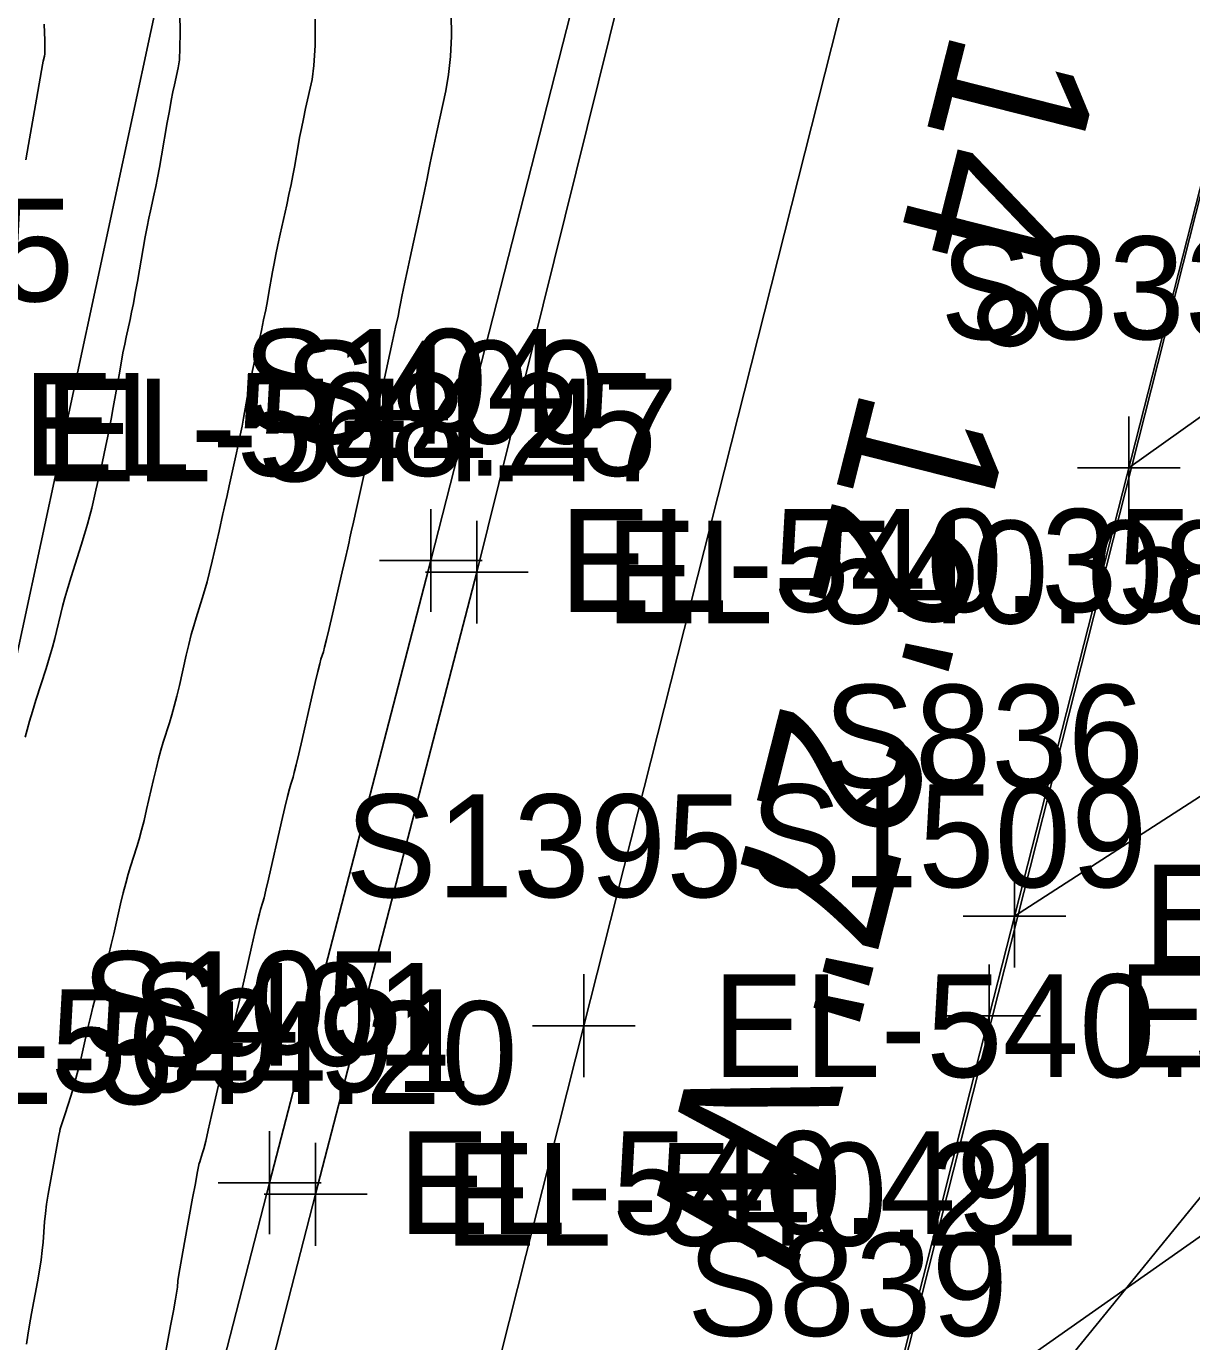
# Model space of a CAD drawing. Extents: x 1724534 to 1727318, y 657156 to 660047.
# Drawn here: x 1725532.7 to 1725578, y 659391.1 to 659442.3 of the extents above; entities that cross this region are included whole.
import ezdxf

# ---------------------------------------------------------------- set-up
doc = ezdxf.new("R2010")
doc.units = 0
for name, color, linetype in [('SURVEY - CENTERLINE - Preliminary', 7, 'Continuous'), ('SURVEY - CENTERLINE - Preliminary Text', 7, 'Continuous'), ('SURVEY - CONTOURS - Intermediate with optional Text', 7, 'Continuous'), ('SURVEY - DRAINAGE - Area Shapes', 7, 'Continuous'), ('SURVEY - DTM - Breaklines', 7, 'Continuous'), ('SURVEY - DTM - Breaklines - Points - Elevations', 7, 'Continuous'), ('SURVEY - DTM - Breaklines - Points - Locators', 7, 'Continuous'), ('SURVEY - DTM - Breaklines - Points - Numbers', 7, 'Continuous'), ('SURVEY - NON-TRANSPORTATION - Features - Points - Elevations', 7, 'Continuous'), ('SURVEY - NON-TRANSPORTATION - Features - Points - Numbers', 7, 'Continuous'), ('SURVEY - TRAFFIC CONTROL - Pavement Marking - Points - Elevations', 7, 'Continuous'), ('SURVEY - TRAFFIC CONTROL - Pavement Marking - Points - Locators', 7, 'Continuous'), ('SURVEY - TRAFFIC CONTROL - Pavement Marking - Points - Numbers', 7, 'Continuous'), ('SURVEY - TRAFFIC CONTROL - Pavement Marking with Text', 7, 'Continuous'), ('SURVEY - TRANSPORTATION - Features', 7, 'Continuous'), ('SURVEY - TRANSPORTATION - Features - Points - Elevations', 7, 'Continuous'), ('SURVEY - TRANSPORTATION - Features - Points - Locators', 7, 'Continuous'), ('SURVEY - TRANSPORTATION - Features - Points - Numbers', 7, 'Continuous'), ('SURVEY - TRANSPORTATION - Roads', 7, 'Continuous'), ('SURVEY - TRANSPORTATION - Roads - Points - Elevations', 7, 'Continuous'), ('SURVEY - TRANSPORTATION - Roads - Points - Locators', 7, 'Continuous'), ('SURVEY - TRANSPORTATION - Roads - Points - Numbers', 7, 'Continuous'), ('SURVEY - UTILITIES - Fiber Optic Cable (Underground) with Text', 7, 'Continuous')]:
    doc.layers.add(name, color=color, linetype=linetype)

msp = doc.modelspace()

# ---------------------------------------------------------------- linework, layer by layer
at = {"layer": 'SURVEY - CENTERLINE - Preliminary'}
msp.add_line((1725628.749, 659634.745), (1725510.016, 659165.778), dxfattribs=at)
msp.add_line((1725628.749, 659634.745), (1725510.016, 659165.778), dxfattribs=at)
msp.add_line((1725628.749, 659634.745), (1725510.016, 659165.778), dxfattribs=at)
at = {"layer": 'SURVEY - CONTOURS - Intermediate with optional Text'}
for points in [[(1725538.641, 659442.764), (1725538.656, 659442.025), (1725538.651, 659441.426), (1725538.627, 659440.968), (1725538.582, 659440.651), (1725538.437, 659439.993), (1725538.379, 659439.716), (1725538.313, 659439.379), (1725538.239, 659438.983), (1725538.157, 659438.526), (1725537.93, 659437.229), (1725537.848, 659436.773), (1725537.774, 659436.375), (1725537.707, 659436.035), (1725537.648, 659435.755), (1725537.5, 659435.086), (1725537.441, 659434.806), (1725537.375, 659434.468), (1725537.301, 659434.073), (1725537.22, 659433.62), (1725536.993, 659432.334), (1725536.912, 659431.88), (1725536.838, 659431.483), (1725536.771, 659431.143), (1725536.711, 659430.86), (1725536.561, 659430.18), (1725536.501, 659429.897), (1725536.434, 659429.558), (1725536.36, 659429.164), (1725536.279, 659428.714), (1725536.055, 659427.439), (1725535.974, 659426.988), (1725535.9, 659426.592), (1725535.833, 659426.251), (1725535.772, 659425.965), (1725535.619, 659425.274), (1725535.569, 659425.047), (1725535.533, 659424.886), (1725535.511, 659424.788), (1725535.504, 659424.756), (1725535.504, 659424.756), (1725535.504, 659424.755), (1725535.504, 659424.755), (1725535.503, 659424.753), (1725535.503, 659424.752), (1725535.501, 659424.746), (1725535.493, 659424.712), (1725535.47, 659424.612), (1725535.432, 659424.447), (1725535.379, 659424.218), (1725535.219, 659423.518), (1725535.148, 659423.231), (1725535.056, 659422.895), (1725534.942, 659422.51), (1725534.807, 659422.075), (1725534.418, 659420.851), (1725534.283, 659420.417), (1725534.17, 659420.033), (1725534.079, 659419.7), (1725534.009, 659419.417), (1725533.851, 659418.729), (1725533.781, 659418.446), (1725533.689, 659418.111), (1725533.575, 659417.724), (1725533.438, 659417.286), (1725533.044, 659416.051), (1725532.908, 659415.613), (1725532.794, 659415.229), (1725532.702, 659414.897), (1725532.633, 659414.617)], [(1725549.201, 659442.755), (1725549.21, 659441.888), (1725549.178, 659441.099), (1725549.106, 659440.387), (1725548.995, 659439.751), (1725548.644, 659438.16), (1725548.526, 659437.621), (1725548.435, 659437.198), (1725548.371, 659436.892), (1725548.334, 659436.702), (1725548.272, 659436.35), (1725548.236, 659436.159), (1725548.171, 659435.851), (1725548.079, 659435.425), (1725547.96, 659434.882), (1725547.606, 659433.277), (1725547.487, 659432.734), (1725547.395, 659432.311), (1725547.331, 659432.006), (1725547.295, 659431.82), (1725547.236, 659431.482), (1725547.199, 659431.295), (1725547.135, 659430.988), (1725547.043, 659430.561), (1725546.923, 659430.014), (1725546.565, 659428.395), (1725546.444, 659427.849), (1725546.352, 659427.424), (1725546.289, 659427.12), (1725546.253, 659426.938), (1725546.196, 659426.614), (1725546.16, 659426.431), (1725546.096, 659426.126), (1725546.003, 659425.698), (1725545.882, 659425.147), (1725545.52, 659423.514), (1725545.402, 659422.979), (1725545.317, 659422.596), (1725545.266, 659422.366), (1725545.249, 659422.29), (1725545.249, 659422.289), (1725545.249, 659422.289), (1725545.249, 659422.288), (1725545.249, 659422.288), (1725545.248, 659422.286), (1725545.23, 659422.209), (1725545.177, 659421.976), (1725545.088, 659421.588), (1725544.963, 659421.046), (1725544.584, 659419.393), (1725544.455, 659418.836), (1725544.353, 659418.408), (1725544.279, 659418.108), (1725544.23, 659417.935), (1725544.138, 659417.644), (1725544.09, 659417.471), (1725544.015, 659417.169), (1725543.913, 659416.739), (1725543.784, 659416.181), (1725543.404, 659414.52), (1725543.275, 659413.962), (1725543.173, 659413.533), (1725543.099, 659413.233), (1725543.051, 659413.062), (1725542.961, 659412.779), (1725542.914, 659412.608), (1725542.839, 659412.307), (1725542.737, 659411.876), (1725542.608, 659411.315), (1725542.098, 659409.085), (1725541.996, 659408.655), (1725541.922, 659408.356), (1725541.875, 659408.188), (1725541.787, 659407.912), (1725541.74, 659407.743), (1725541.666, 659407.443), (1725541.564, 659407.011), (1725541.435, 659406.448), (1725541.053, 659404.77), (1725540.923, 659404.207), (1725540.822, 659403.777), (1725540.748, 659403.478), (1725540.702, 659403.312), (1725540.616, 659403.045), (1725540.57, 659402.878), (1725540.496, 659402.578), (1725540.394, 659402.146), (1725540.265, 659401.58), (1725539.882, 659399.893), (1725539.753, 659399.328), (1725539.651, 659398.896), (1725539.578, 659398.599), (1725539.533, 659398.435), (1725539.449, 659398.176), (1725539.422, 659398.091), (1725539.402, 659398.03), (1725539.39, 659397.993), (1725539.386, 659397.98), (1725539.385, 659397.976), (1725539.385, 659397.975), (1725539.385, 659397.975), (1725539.385, 659397.974), (1725539.385, 659397.973), (1725539.325, 659397.649), (1725539.25, 659397.244), (1725539.144, 659396.677), (1725538.824, 659394.949), (1725538.718, 659394.371), (1725538.64, 659393.931), (1725538.59, 659393.629), (1725538.569, 659393.467), (1725538.55, 659393.218), (1725538.528, 659393.053), (1725538.477, 659392.747), (1725538.397, 659392.298), (1725538.287, 659391.707), (1725537.957, 659389.941)], [(1725533.373, 659442.346), (1725533.393, 659441.717), (1725533.398, 659441.501), (1725533.396, 659441.327), (1725533.389, 659441.193), (1725533.376, 659441.101), (1725533.334, 659440.909), (1725533.305, 659440.763), (1725533.173, 659440.028), (1725533.069, 659439.438), (1725532.758, 659437.669), (1725532.654, 659437.079)], [(1725543.914, 659442.549), (1725543.906, 659441.526), (1725543.865, 659440.743), (1725543.789, 659440.201), (1725543.541, 659439.076), (1725543.452, 659438.668), (1725543.374, 659438.289), (1725543.305, 659437.937), (1725543.246, 659437.614), (1725543.101, 659436.79), (1725543.042, 659436.466), (1725542.972, 659436.113), (1725542.893, 659435.73), (1725542.804, 659435.319), (1725542.553, 659434.181), (1725542.464, 659433.77), (1725542.385, 659433.39), (1725542.316, 659433.039), (1725542.257, 659432.72), (1725542.115, 659431.908), (1725542.056, 659431.588), (1725541.987, 659431.236), (1725541.907, 659430.852), (1725541.817, 659430.437), (1725541.563, 659429.287), (1725541.473, 659428.873), (1725541.393, 659428.491), (1725541.324, 659428.142), (1725541.266, 659427.826), (1725541.126, 659427.027), (1725541.067, 659426.71), (1725540.998, 659426.359), (1725540.918, 659425.974), (1725540.827, 659425.556), (1725540.57, 659424.394), (1725540.485, 659424.013), (1725540.425, 659423.741), (1725540.389, 659423.577), (1725540.377, 659423.523), (1725540.376, 659423.522), (1725540.376, 659423.522), (1725540.376, 659423.522), (1725540.376, 659423.521), (1725540.375, 659423.516), (1725540.362, 659423.46), (1725540.323, 659423.294), (1725540.171, 659422.632), (1725539.902, 659421.455), (1725539.802, 659421.034), (1725539.705, 659420.652), (1725539.61, 659420.309), (1725539.519, 659420.005), (1725539.278, 659419.248), (1725539.187, 659418.944), (1725539.093, 659418.601), (1725538.996, 659418.219), (1725538.896, 659417.799), (1725538.628, 659416.624), (1725538.528, 659416.204), (1725538.431, 659415.822), (1725538.337, 659415.478), (1725538.245, 659415.174), (1725538.003, 659414.415), (1725537.911, 659414.111), (1725537.816, 659413.768), (1725537.719, 659413.386), (1725537.62, 659412.966), (1725537.353, 659411.794), (1725537.254, 659411.374), (1725537.157, 659410.992), (1725537.062, 659410.648), (1725536.969, 659410.344), (1725536.726, 659409.582), (1725536.633, 659409.277), (1725536.539, 659408.935), (1725536.442, 659408.553), (1725536.343, 659408.134), (1725536.077, 659406.964), (1725535.978, 659406.544), (1725535.881, 659406.162), (1725535.786, 659405.819), (1725535.693, 659405.514), (1725535.448, 659404.75), (1725535.355, 659404.445), (1725535.26, 659404.102), (1725535.164, 659403.721), (1725535.065, 659403.302), (1725534.8, 659402.134), (1725534.702, 659401.715), (1725534.605, 659401.334), (1725534.51, 659400.99), (1725534.416, 659400.684), (1725534.169, 659399.918), (1725534.03, 659399.487), (1725533.995, 659399.379), (1725533.983, 659399.342), (1725533.983, 659399.34), (1725533.983, 659399.34), (1725533.983, 659399.339), (1725533.983, 659399.338), (1725533.983, 659399.337), (1725533.982, 659399.335), (1725533.972, 659399.279), (1725533.941, 659399.111), (1725533.597, 659397.255), (1725533.522, 659396.828), (1725533.461, 659396.437), (1725533.416, 659396.081), (1725533.385, 659395.762), (1725533.323, 659394.959), (1725533.292, 659394.637), (1725533.245, 659394.274), (1725533.182, 659393.87), (1725533.103, 659393.426), (1725532.87, 659392.185), (1725532.791, 659391.743), (1725532.728, 659391.348), (1725532.681, 659390.998)]]:
    msp.add_lwpolyline(points, dxfattribs=at)
at = {"layer": 'SURVEY - DRAINAGE - Area Shapes'}
msp.add_lwpolyline([(1725457.865, 659006.777), (1725413.857, 659016.262), (1725297.605, 659050.843), (1725314.042, 659296.608), (1725386.76, 659493.901), (1725483.401, 659755.229), (1725623.949, 659732.704), (1725676.22, 659724.326), (1725634.82, 659466.017), (1725543.324, 659353.721), (1725499.683, 659185.923), (1725479.088, 659106.738)], close=True, dxfattribs=at)
at = {"layer": 'SURVEY - DTM - Breaklines'}
msp.add_lwpolyline([(1725602.477, 659636.589), (1725597.046, 659612.281), (1725591.056, 659587.95), (1725584.432, 659563.857), (1725578.377, 659539.615), (1725572.193, 659515.421), (1725566.455, 659491.037), (1725562.449, 659475.306), (1725561.076, 659469.841), (1725554.596, 659445.712), (1725548.416, 659421.487), (1725542.14, 659397.279), (1725535.913, 659373.067), (1725529.984, 659349.877), (1725523.806, 659325.59), (1725517.787, 659301.313), (1725511.183, 659275.168), (1725504.884, 659250.966), (1725498.725, 659226.793)], dxfattribs=at)
at = {"layer": 'SURVEY - DTM - Breaklines - Points - Locators'}
for p, q in [((1725548.416, 659423.487), (1725548.416, 659419.487)), ((1725550.416, 659421.487), (1725546.416, 659421.487)), ((1725542.14, 659399.279), (1725542.14, 659395.279)), ((1725544.14, 659397.279), (1725540.14, 659397.279))]:
    msp.add_line(p, q, dxfattribs=at)
at = {"layer": 'SURVEY - TRAFFIC CONTROL - Pavement Marking - Points - Locators'}
for p, q in [((1725575.571, 659427.091), (1725575.571, 659423.091)), ((1725577.571, 659425.091), (1725573.571, 659425.091)), ((1725571.122, 659409.649), (1725571.122, 659405.649)), ((1725573.122, 659407.649), (1725569.122, 659407.649))]:
    msp.add_line(p, q, dxfattribs=at)
at = {"layer": 'SURVEY - TRAFFIC CONTROL - Pavement Marking with Text'}
for points in [[(1725575.571, 659425.091), (1725593.11, 659437.56), (1725604.304, 659420.773)], [(1725571.122, 659407.649), (1725589.139, 659419.271), (1725601.211, 659401.013)], [(1725565.732, 659386.319), (1725585.425, 659400.167), (1725598.45, 659383.225)]]:
    msp.add_lwpolyline(points, dxfattribs=at)
at = {"layer": 'SURVEY - TRANSPORTATION - Features'}
msp.add_lwpolyline([(1725603.581, 659636.317), (1725598.147, 659611.998), (1725592.159, 659587.674), (1725585.904, 659563.486), (1725580.094, 659539.18), (1725573.908, 659514.982), (1725567.671, 659490.732), (1725563.666, 659475.001), (1725562.294, 659469.536), (1725556.226, 659445.299), (1725550.205, 659421.034), (1725543.929, 659396.827), (1725537.702, 659372.615), (1725531.77, 659349.415), (1725525.595, 659325.139), (1725519.577, 659300.865), (1725512.973, 659274.714), (1725506.673, 659250.514), (1725500.512, 659226.334)], dxfattribs=at)
at = {"layer": 'SURVEY - TRANSPORTATION - Features - Points - Locators'}
for p, q in [((1725550.205, 659423.034), (1725550.205, 659419.034)), ((1725552.205, 659421.034), (1725548.205, 659421.034)), ((1725543.929, 659398.827), (1725543.929, 659394.827)), ((1725545.929, 659396.827), (1725541.929, 659396.827))]:
    msp.add_line(p, q, dxfattribs=at)
at = {"layer": 'SURVEY - TRANSPORTATION - Roads'}
for points in [[(1725509.717, 659226.971), (1725517.054, 659256.051), (1725522.463, 659277.37), (1725530.246, 659308.405), (1725536.116, 659331.674), (1725536.614, 659333.611), (1725542.122, 659354.908), (1725554.364, 659403.386), (1725567.129, 659453.798), (1725567.617, 659455.737), (1725576.381, 659490.656), (1725576.873, 659492.594), (1725587.785, 659535.219), (1725588.276, 659537.157), (1725594.628, 659562.367), (1725602.882, 659595.344), (1725603.37, 659597.283), (1725609.346, 659620.521)], [(1725624.67, 659618.957), (1725609.021, 659556.912), (1725594.317, 659498.747), (1725580.515, 659444.472), (1725570.134, 659403.773), (1725561.33, 659368.865), (1725557.927, 659355.285), (1725547.165, 659312.624), (1725545.206, 659304.869), (1725533.446, 659258.339), (1725527.51, 659235.091)]]:
    msp.add_lwpolyline(points, dxfattribs=at)
at = {"layer": 'SURVEY - TRANSPORTATION - Roads - Points - Locators'}
for p, q in [((1725570.134, 659405.773), (1725570.134, 659401.773)), ((1725554.364, 659405.386), (1725554.364, 659401.386)), ((1725572.134, 659403.773), (1725568.134, 659403.773)), ((1725556.364, 659403.386), (1725552.364, 659403.386))]:
    msp.add_line(p, q, dxfattribs=at)
at = {"layer": 'SURVEY - UTILITIES - Fiber Optic Cable (Underground) with Text'}
msp.add_lwpolyline([(1725620.739, 659775.717), (1725611.515, 659729.876), (1725595.678, 659670.817), (1725588.852, 659637.987), (1725579.945, 659608.985), (1725572.052, 659574.699), (1725561.954, 659530.586), (1725538.949, 659448.715), (1725526.808, 659392.271), (1725505.744, 659313.434), (1725493.556, 659248.407)], dxfattribs=at)

# ---------------------------------------------------------------- texts
at = {"layer": 'SURVEY - CENTERLINE - Preliminary Text'}
msp.add_text('S 14%%d 12\' 27" W', height=6, rotation=255.7924, dxfattribs=at).set_placement((1725570.596, 659449.666))
at = {"layer": 'SURVEY - DTM - Breaklines - Points - Elevations'}
for s, p in [('EL-568.25', (1725532.526, 659424.779)), ('EL-540.35', (1725553.416, 659419.487)), ('EL-569.91', (1725525.287, 659400.807)), ('EL-540.49', (1725547.14, 659395.279))]:
    msp.add_text(s, height=4, dxfattribs=at).set_placement(p)
at = {"layer": 'SURVEY - DTM - Breaklines - Points - Numbers'}
for s, p in [('S104', (1725541.08, 659426.487)), ('S105', (1725534.804, 659402.279))]:
    msp.add_text(s, height=4, dxfattribs=at).set_placement(p)
at = {"layer": 'SURVEY - NON-TRANSPORTATION - Features - Points - Elevations'}
for s, p in [('EL-544.47', (1725533.356, 659424.565)), ('EL-544.20', (1725527.114, 659400.336))]:
    msp.add_text(s, height=4, dxfattribs=at).set_placement(p)
at = {"layer": 'SURVEY - NON-TRANSPORTATION - Features - Points - Numbers'}
msp.add_text('S1635', height=4, dxfattribs=at).set_placement((1725519.068, 659431.565))
at = {"layer": 'SURVEY - TRAFFIC CONTROL - Pavement Marking - Points - Elevations'}
msp.add_text('EL-540.24', height=4, dxfattribs=at).set_placement((1725576.122, 659405.649))
at = {"layer": 'SURVEY - TRAFFIC CONTROL - Pavement Marking - Points - Numbers'}
for s, p in [('S833', (1725568.235, 659430.091)), ('S836', (1725563.676, 659412.649)), ('S839', (1725558.38, 659391.319))]:
    msp.add_text(s, height=4, dxfattribs=at).set_placement(p)
at = {"layer": 'SURVEY - TRANSPORTATION - Features - Points - Elevations'}
for s, p in [('EL-540.08', (1725555.205, 659419.034)), ('EL-540.21', (1725548.929, 659394.827))]:
    msp.add_text(s, height=4, dxfattribs=at).set_placement(p)
at = {"layer": 'SURVEY - TRANSPORTATION - Features - Points - Numbers'}
for s, p in [('S400', (1725542.696, 659426.034)), ('S401', (1725536.751, 659401.827))]:
    msp.add_text(s, height=4, dxfattribs=at).set_placement(p)
at = {"layer": 'SURVEY - TRANSPORTATION - Roads - Points - Elevations'}
for s, p in [('EL-540.24', (1725575.134, 659401.773)), ('EL-540.39', (1725559.364, 659401.386))]:
    msp.add_text(s, height=4, dxfattribs=at).set_placement(p)
at = {"layer": 'SURVEY - TRANSPORTATION - Roads - Points - Numbers'}
for s, p in [('S1395', (1725545.076, 659408.386)), ('S1509', (1725560.831, 659408.773))]:
    msp.add_text(s, height=4, dxfattribs=at).set_placement(p)

doc.saveas('drawing.dxf')
